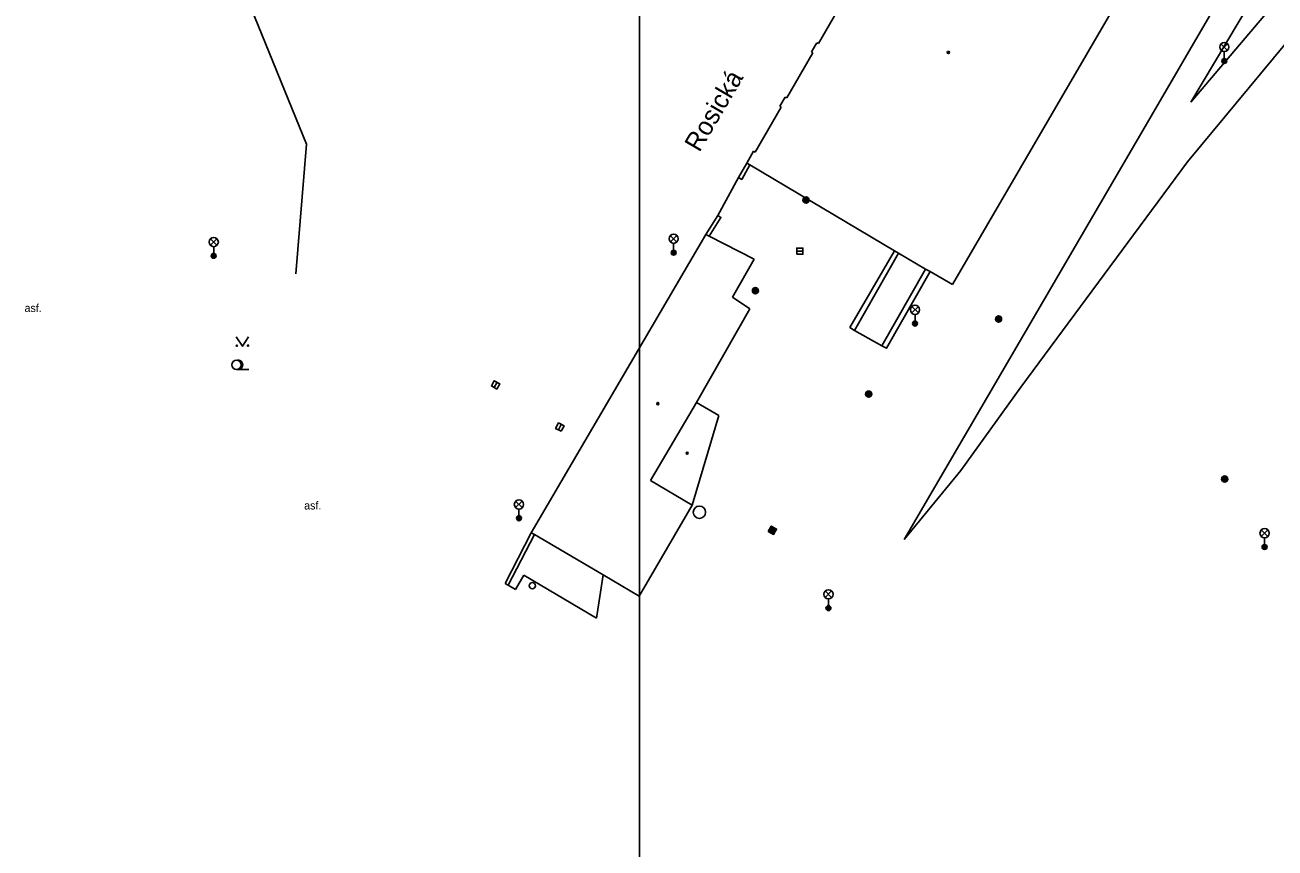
# Model space of a CAD drawing. Extents: x -598341 to -594502, y -1162301 to -1161406.
# Drawn here: x -597773.7 to -597672.2, y -1162108.6 to -1162041.8 of the extents above; entities that cross this region are included whole.
import ezdxf

# ---------------------------------------------------------------- set-up
doc = ezdxf.new("R2010")
doc.units = 0
for name, color, linetype in [('OKRAJ', 7, 'Continuous'), ('Vrstva 11', 7, 'Continuous'), ('Vrstva 13', 7, 'Continuous'), ('Vrstva 14', 7, 'Continuous'), ('Vrstva 25', 7, 'Continuous'), ('Vrstva 27', 7, 'Continuous'), ('Vrstva 28', 7, 'Continuous'), ('Vrstva 33', 7, 'Continuous'), ('Vrstva 36', 7, 'Continuous'), ('Vrstva 39', 7, 'Continuous'), ('Vrstva 40', 7, 'Continuous'), ('Vrstva 49', 7, 'Continuous'), ('Vrstva 5', 7, 'Continuous'), ('Vrstva 7', 7, 'Continuous'), ('Vrstva 8', 7, 'Continuous')]:
    doc.layers.add(name, color=color, linetype=linetype)

msp = doc.modelspace()

# ---------------------------------------------------------------- linework, layer by layer
at = {"layer": 'OKRAJ'}
msp.add_line((-597723.77, -1161730.49), (-597723.77, -1162300.73), dxfattribs=at)
at = {"layer": 'Vrstva 11'}
for p, q in [((-597706.3, -1162066.55), (-597702.72, -1162060.29)), ((-597704.08, -1162067.82), (-597700.53, -1162061.57)), ((-597704.08, -1162067.82), (-597706.3, -1162066.55)), ((-597719.14, -1162072.4), (-597722.88, -1162078.75)), ((-597722.88, -1162078.75), (-597719.48, -1162080.75)), ((-597733.15, -1162086.43), (-597733.83, -1162087.61)), ((-597733.15, -1162086.43), (-597727.25, -1162089.93))]:
    msp.add_line(p, q, dxfattribs=at)
for points in [[(-597706.3, -1162066.55), (-597706.68, -1162066.31), (-597703.07, -1162060.08)], [(-597700.17, -1162061.78), (-597703.7, -1162068), (-597704.08, -1162067.82)]]:
    msp.add_lwpolyline(points, dxfattribs=at)
at = {"layer": 'Vrstva 13'}
for points in [[(-597702.26, -1162083.55), (-597697.68, -1162077.93), (-597692.8, -1162071.16), (-597679.28, -1162052.87), (-597668.34, -1162039.66), (-597644, -1162015.69), (-597632.58, -1162006.31), (-597631.43, -1162005.43), (-597613.97, -1161993.19), (-597603.48, -1161986.77), (-597600, -1161984.74), (-597586.32, -1161976.86)], [(-597702.26, -1162083.55), (-597694.83, -1162070.79), (-597682.23, -1162049.15), (-597662.42, -1162015.13), (-597654.25, -1162001.06)]]:
    msp.add_lwpolyline(points, dxfattribs=at)
at = {"layer": 'Vrstva 14'}
for points in [[(-597679.01, -1162048.02), (-597667.44, -1162034.38), (-597652.63, -1162018.69), (-597636.49, -1162004.7), (-597602.51, -1161981.23), (-597600, -1161979.59)], [(-597679.01, -1162048.02), (-597670.38, -1162033.57), (-597656.44, -1162018.57)]]:
    msp.add_lwpolyline(points, dxfattribs=at)
at = {"layer": 'Vrstva 25'}
for points in [[(-597713.31, -1162082.88), (-597712.87, -1162083.13), (-597712.63, -1162082.69), (-597713.07, -1162082.45)], [(-597713.24, -1162082.86), (-597712.89, -1162083.06), (-597712.7, -1162082.71), (-597713.05, -1162082.52)], [(-597713.17, -1162082.85), (-597712.91, -1162082.99), (-597712.77, -1162082.73), (-597713.03, -1162082.58)], [(-597713.11, -1162082.83), (-597712.93, -1162082.93), (-597712.83, -1162082.75), (-597713.01, -1162082.65)], [(-597713.04, -1162082.81), (-597712.95, -1162082.86), (-597712.9, -1162082.77), (-597712.99, -1162082.72)]]:
    msp.add_lwpolyline(points, close=True, dxfattribs=at)
for centre, radius in [((-597710.24, -1162055.97), 0.25), ((-597710.24, -1162055.97), 0.2), ((-597710.24, -1162055.97), 0.15), ((-597710.24, -1162055.97), 0.1), ((-597710.24, -1162055.97), 0.05), ((-597714.35, -1162063.33), 0.25), ((-597714.35, -1162063.33), 0.2), ((-597714.35, -1162063.33), 0.15), ((-597714.35, -1162063.33), 0.1), ((-597714.35, -1162063.33), 0.05), ((-597694.61, -1162065.63), 0.25), ((-597694.61, -1162065.63), 0.2), ((-597694.61, -1162065.63), 0.15), ((-597694.61, -1162065.63), 0.1), ((-597694.61, -1162065.63), 0.05), ((-597705.15, -1162071.73), 0.25), ((-597705.15, -1162071.73), 0.2), ((-597705.15, -1162071.73), 0.15), ((-597705.15, -1162071.73), 0.1), ((-597705.15, -1162071.73), 0.05), ((-597676.25, -1162078.63), 0.25), ((-597676.25, -1162078.63), 0.2), ((-597676.25, -1162078.63), 0.15), ((-597676.25, -1162078.63), 0.1), ((-597676.25, -1162078.63), 0.05)]:
    msp.add_circle(centre, radius, dxfattribs=at)
at = {"layer": 'Vrstva 27'}
for p, q in [((-597710.99, -1162060.12), (-597710.49, -1162060.12)), ((-597735.57, -1162071.2), (-597735.33, -1162070.76)), ((-597730.35, -1162074.63), (-597730.11, -1162074.19))]:
    msp.add_line(p, q, dxfattribs=at)
for points in [[(-597710.99, -1162060.37), (-597710.49, -1162060.37), (-597710.49, -1162059.87), (-597710.99, -1162059.87)], [(-597735.35, -1162071.32), (-597735.11, -1162070.89), (-597735.55, -1162070.64), (-597735.79, -1162071.07)], [(-597730.13, -1162074.75), (-597729.89, -1162074.31), (-597730.33, -1162074.07), (-597730.57, -1162074.51)]]:
    msp.add_lwpolyline(points, close=True, dxfattribs=at)
msp.add_circle((-597718.9, -1162081.33), 0.5, dxfattribs=at)
at = {"layer": 'Vrstva 28'}
msp.add_circle((-597732.46, -1162087.29), 0.25, dxfattribs=at)
at = {"layer": 'Vrstva 33'}
for p, q in [((-597676.55, -1162043.81), (-597676.02, -1162043.28)), ((-597676.55, -1162043.28), (-597676.02, -1162043.81)), ((-597676.28, -1162043.92), (-597676.28, -1162044.67)), ((-597758.59, -1162059.64), (-597758.07, -1162059.11)), ((-597758.59, -1162059.11), (-597758.07, -1162059.64)), ((-597758.33, -1162059.75), (-597758.33, -1162060.5)), ((-597721.26, -1162059.38), (-597720.72, -1162058.85)), ((-597721.26, -1162058.85), (-597720.72, -1162059.38)), ((-597720.99, -1162059.49), (-597720.99, -1162060.24)), ((-597701.66, -1162065.14), (-597701.12, -1162064.61)), ((-597701.66, -1162064.61), (-597701.12, -1162065.14)), ((-597701.39, -1162065.25), (-597701.39, -1162066)), ((-597733.82, -1162080.95), (-597733.29, -1162080.42)), ((-597733.82, -1162080.42), (-597733.29, -1162080.95)), ((-597733.55, -1162081.06), (-597733.55, -1162081.81)), ((-597673.28, -1162083.29), (-597672.74, -1162082.76)), ((-597673.28, -1162082.76), (-597672.74, -1162083.29)), ((-597673.01, -1162083.4), (-597673.01, -1162084.15)), ((-597708.69, -1162088.25), (-597708.16, -1162087.72)), ((-597708.69, -1162087.72), (-597708.16, -1162088.25)), ((-597708.42, -1162088.36), (-597708.42, -1162089.11))]:
    msp.add_line(p, q, dxfattribs=at)
for centre, radius in [((-597676.28, -1162043.54), 0.375), ((-597676.28, -1162044.67), 0.2), ((-597676.28, -1162044.67), 0.145), ((-597676.28, -1162044.67), 0.0876), ((-597720.99, -1162059.11), 0.375), ((-597758.33, -1162059.38), 0.375), ((-597758.33, -1162060.5), 0.2), ((-597758.33, -1162060.5), 0.145), ((-597758.33, -1162060.5), 0.0876), ((-597720.99, -1162060.24), 0.2), ((-597720.99, -1162060.24), 0.145), ((-597720.99, -1162060.24), 0.0876), ((-597701.39, -1162064.88), 0.375), ((-597701.39, -1162066), 0.2), ((-597701.39, -1162066), 0.145), ((-597701.39, -1162066), 0.0876), ((-597733.55, -1162080.69), 0.375), ((-597733.55, -1162081.81), 0.2), ((-597733.55, -1162081.81), 0.145), ((-597733.55, -1162081.81), 0.0876), ((-597673.01, -1162083.03), 0.375), ((-597673.01, -1162084.15), 0.2), ((-597673.01, -1162084.15), 0.145), ((-597673.01, -1162084.15), 0.0876), ((-597708.42, -1162087.99), 0.375), ((-597708.42, -1162089.11), 0.2), ((-597708.42, -1162089.11), 0.145), ((-597708.42, -1162089.11), 0.0876)]:
    msp.add_circle(centre, radius, dxfattribs=at)
at = {"layer": 'Vrstva 36'}
msp.add_line((-597756.48, -1162069.73), (-597755.48, -1162069.73), dxfattribs=at)
msp.add_lwpolyline([(-597756.5, -1162067.09), (-597756, -1162067.84), (-597755.5, -1162067.09)], dxfattribs=at)
for centre, radius in [((-597756.45, -1162067.79), 0.05), ((-597755.55, -1162067.79), 0.05), ((-597756.48, -1162069.35), 0.375)]:
    msp.add_circle(centre, radius, dxfattribs=at)
msp.add_arc((-597756.35, -1162069.35), 0.375, 260.4059, 99.5941, dxfattribs=at)
at = {"layer": 'Vrstva 39'}
for centre, radius in [((-597698.68, -1162043.98), 0.09), ((-597698.68, -1162043.98), 0.0398), ((-597722.27, -1162072.5), 0.09), ((-597722.27, -1162072.5), 0.0398), ((-597719.89, -1162076.53), 0.09), ((-597719.89, -1162076.53), 0.0398)]:
    msp.add_circle(centre, radius, dxfattribs=at)
at = {"layer": 'Vrstva 5'}
for p, q in [((-597682.38, -1162035.39), (-597698.36, -1162062.84)), ((-597709.24, -1162043.26), (-597707.14, -1162039.63)), ((-597709.81, -1162043.94), (-597709.37, -1162043.19)), ((-597709.37, -1162043.19), (-597709.24, -1162043.26)), ((-597711.81, -1162047.67), (-597709.68, -1162044.02)), ((-597709.68, -1162044.02), (-597709.81, -1162043.94)), ((-597712.38, -1162048.35), (-597711.94, -1162047.6)), ((-597711.94, -1162047.6), (-597711.81, -1162047.67)), ((-597714.37, -1162052.09), (-597712.25, -1162048.43)), ((-597712.25, -1162048.43), (-597712.38, -1162048.35)), ((-597715.06, -1162052.96), (-597714.5, -1162052.01)), ((-597714.5, -1162052.01), (-597714.37, -1162052.09)), ((-597714.8, -1162053.12), (-597715.06, -1162052.96)), ((-597703.07, -1162060.08), (-597714.8, -1162053.12)), ((-597732.55, -1162082.99), (-597718.37, -1162058.77)), ((-597718.37, -1162058.77), (-597718.1, -1162058.91)), ((-597718.1, -1162058.91), (-597714.45, -1162060.78)), ((-597714.45, -1162060.78), (-597716.2, -1162063.85)), ((-597702.72, -1162060.29), (-597703.07, -1162060.08)), ((-597700.53, -1162061.57), (-597702.72, -1162060.29)), ((-597700.17, -1162061.78), (-597700.53, -1162061.57)), ((-597698.36, -1162062.84), (-597700.17, -1162061.78)), ((-597714.8, -1162064.81), (-597719.14, -1162072.4)), ((-597716.2, -1162063.85), (-597714.8, -1162064.81)), ((-597719.14, -1162072.4), (-597717.33, -1162073.48)), ((-597717.33, -1162073.48), (-597719.48, -1162080.75)), ((-597719.48, -1162080.75), (-597723.79, -1162088.15)), ((-597732.29, -1162083.14), (-597732.55, -1162082.99)), ((-597726.7, -1162086.41), (-597732.29, -1162083.14)), ((-597734.68, -1162087.11), (-597734.42, -1162087.26)), ((-597723.79, -1162088.15), (-597726.7, -1162086.41)), ((-597734.42, -1162087.26), (-597733.83, -1162087.61))]:
    msp.add_line(p, q, dxfattribs=at)
at = {"layer": 'Vrstva 7'}
for p, q in [((-597715.72, -1162054.15), (-597715.06, -1162052.96)), ((-597718.37, -1162058.77), (-597717.41, -1162057.22)), ((-597734.68, -1162087.11), (-597732.55, -1162082.99)), ((-597734.42, -1162087.26), (-597732.29, -1162083.14)), ((-597726.7, -1162086.41), (-597727.25, -1162089.93))]:
    msp.add_line(p, q, dxfattribs=at)
for points in [[(-597755.32, -1162040.33), (-597750.79, -1162051.42), (-597751.66, -1162061.95)], [(-597715.72, -1162054.15), (-597715.46, -1162054.29), (-597714.8, -1162053.12)], [(-597718.1, -1162058.91), (-597717.15, -1162057.38), (-597717.41, -1162057.22)]]:
    msp.add_lwpolyline(points, dxfattribs=at)
at = {"layer": 'Vrstva 8'}
msp.add_line((-597715.72, -1162054.15), (-597717.41, -1162057.22), dxfattribs=at)

# ---------------------------------------------------------------- texts
at = {"layer": 'Vrstva 40'}
for p in [(-597773.69, -1162065.06), (-597750.99, -1162081.1)]:
    msp.add_text('asf.', height=0.65, dxfattribs=at).set_placement(p)
at = {"layer": 'Vrstva 49'}
msp.add_text('Rosická', height=1.5, rotation=59.5867, dxfattribs=at).set_placement((-597718.9, -1162052.15))

doc.saveas('drawing.dxf')
